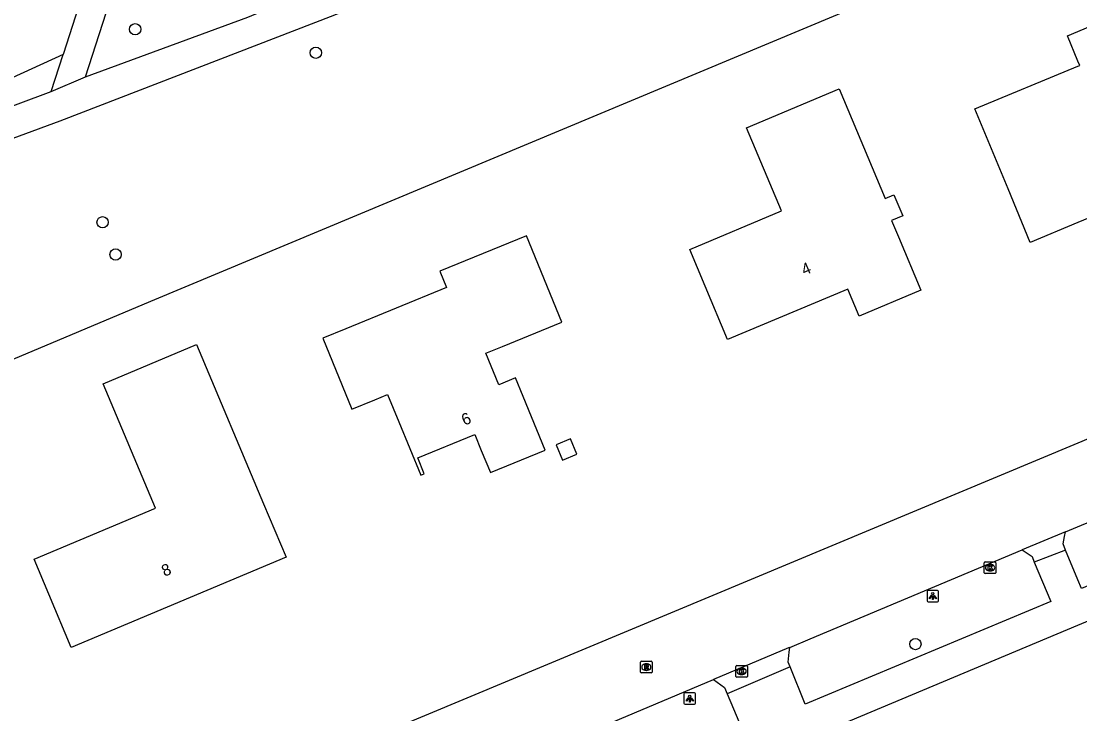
# Model space of a CAD drawing. Extents: x 162417 to 163721, y 384268 to 385416.
# Drawn here: x 163408.7 to 163500.2, y 385023.4 to 385083.3 of the extents above; entities that cross this region are included whole.
import ezdxf

# ---------------------------------------------------------------- set-up
doc = ezdxf.new("R2010")
doc.units = 0
for name, color, linetype in [('IMGEO_Boom', 7, 'Continuous'), ('IMGEO_Groenvoorziening', 7, 'Continuous'), ('IMGEO_Kolk', 7, 'Continuous'), ('IMGEO_Lichtpunt', 7, 'Continuous'), ('IMGEO_Loofbos', 7, 'Continuous'), ('IMGEO_Pand', 7, 'Continuous'), ('IMGEO_Pand_nummerreeks', 7, 'Continuous'), ('IMGEO_Rijbaan_lokaal_gesloten', 7, 'Continuous'), ('IMGEO_Rioolput', 7, 'Continuous'), ('IMGEO_Voetpad_halfverhard', 7, 'Continuous'), ('IMGEO_Voetpad_open', 7, 'Continuous')]:
    doc.layers.add(name, color=color, linetype=linetype)

msp = doc.modelspace()

# ---------------------------------------------------------------- linework, layer by layer
at = {"layer": 'IMGEO_Boom'}
for centre in [(163418.517, 385082.594), (163434.132, 385080.566), (163415.706, 385065.913), (163416.826, 385063.127), (163485.947, 385029.459)]:
    msp.add_circle(centre, 0.489, dxfattribs=at)
at = {"layer": 'IMGEO_Groenvoorziening'}
msp.add_lwpolyline([(163412.299, 385080.425), (163399.74, 385074.686), (163389.136, 385074.579), (163378.945, 385076.763), (163369.952, 385080.51), (163352.725, 385082.97), (163339.044, 385081.6), (163319.536, 385078.446), (163307.045, 385074.657)], dxfattribs=at)
at = {"layer": 'IMGEO_Kolk'}
for p, q in [((163491.906, 385035.624), (163491.906, 385036.476)), ((163491.981, 385036.55), (163492.833, 385036.55)), ((163492.394, 385036.33), (163492.419, 385036.33)), ((163492.907, 385036.476), (163492.907, 385035.624)), ((163492.833, 385035.55), (163491.981, 385035.55)), ((163492.417, 385035.77), (163492.392, 385035.77)), ((163470.431, 385026.665), (163470.431, 385027.517)), ((163470.506, 385027.591), (163471.358, 385027.591)), ((163470.942, 385026.811), (163470.917, 385026.811)), ((163470.919, 385027.371), (163470.944, 385027.371)), ((163471.432, 385027.517), (163471.432, 385026.665)), ((163471.358, 385026.591), (163470.506, 385026.591))]:
    msp.add_line(p, q, dxfattribs=at)
for points in [[(163491.906, 385035.624), (163491.906, 385036.476)], [(163491.981, 385036.55), (163492.833, 385036.55)], [(163492.227, 385036.25), (163492.35, 385036.25), (163492.35, 385036.099), (163492.48, 385036.25), (163492.644, 385036.25), (163492.498, 385036.099), (163492.651, 385035.85), (163492.499, 385035.85), (163492.414, 385036.014), (163492.35, 385035.947), (163492.35, 385035.85), (163492.227, 385035.85), (163492.227, 385036.25)], [(163492.907, 385036.476), (163492.907, 385035.624)], [(163492.833, 385035.55), (163491.981, 385035.55)], [(163470.431, 385026.665), (163470.431, 385027.517)], [(163470.506, 385027.591), (163471.358, 385027.591)], [(163470.752, 385027.291), (163470.875, 385027.291), (163470.875, 385027.14), (163471.005, 385027.291), (163471.169, 385027.291), (163471.023, 385027.14), (163471.176, 385026.891), (163471.024, 385026.891), (163470.939, 385027.055), (163470.875, 385026.988), (163470.875, 385026.891), (163470.752, 385026.891), (163470.752, 385027.291)], [(163471.432, 385027.517), (163471.432, 385026.665)], [(163471.358, 385026.591), (163470.506, 385026.591)]]:
    msp.add_lwpolyline(points, dxfattribs=at)
for centre, start, end in [((163491.983, 385036.474), 91.55205, 178.44795), ((163491.983, 385036.474), 91.55205, 178.44795), ((163492.831, 385036.474), 1.55205, 88.44795), ((163492.831, 385036.474), 1.55205, 88.44795), ((163491.983, 385035.626), 181.55205, 268.44795), ((163491.983, 385035.626), 181.55205, 268.44795), ((163492.831, 385035.626), 271.55205, 358.44795), ((163492.831, 385035.626), 271.55205, 358.44795), ((163470.508, 385027.515), 91.55205, 178.44795), ((163470.508, 385027.515), 91.55205, 178.44795), ((163471.356, 385027.515), 1.55205, 88.44795), ((163471.356, 385027.515), 1.55205, 88.44795), ((163470.508, 385026.667), 181.55205, 268.44795), ((163470.508, 385026.667), 181.55205, 268.44795), ((163471.356, 385026.667), 271.55205, 358.44795), ((163471.356, 385026.667), 271.55205, 358.44795)]:
    msp.add_arc(centre, 0.0765, start, end, dxfattribs=at)
for centre, major_axis, ratio, start_param, end_param in [((163492.393, 385036.05), (-0.387, 0.002), 0.722429, 4.712389, 7.853982), ((163492.418, 385036.05), (-0.39, 0.002), 0.717154, 1.570796, 4.712389), ((163470.918, 385027.091), (-0.387, 0.002), 0.722429, 4.712389, 7.853982), ((163470.943, 385027.091), (-0.39, 0.002), 0.717154, 1.570796, 4.712389)]:
    msp.add_ellipse(centre, major_axis=major_axis, ratio=ratio, start_param=start_param, end_param=end_param, dxfattribs=at)
at = {"layer": 'IMGEO_Lichtpunt'}
for p, q in [((163486.957, 385034.003), (163486.957, 385033.196)), ((163486.957, 385034.003), (163486.957, 385033.196)), ((163487.859, 385034.098), (163487.051, 385034.098)), ((163487.859, 385034.098), (163487.051, 385034.098)), ((163487.953, 385033.196), (163487.953, 385034.003)), ((163487.953, 385033.196), (163487.953, 385034.003)), ((163487.051, 385033.102), (163487.859, 385033.102)), ((163487.051, 385033.102), (163487.859, 385033.102)), ((163465.949, 385025.15), (163465.949, 385024.343)), ((163465.949, 385025.15), (163465.949, 385024.343)), ((163466.851, 385025.245), (163466.043, 385025.245)), ((163466.851, 385025.245), (163466.043, 385025.245)), ((163466.945, 385024.343), (163466.945, 385025.15)), ((163466.945, 385024.343), (163466.945, 385025.15)), ((163466.043, 385024.249), (163466.851, 385024.249)), ((163466.043, 385024.249), (163466.851, 385024.249))]:
    msp.add_line(p, q, dxfattribs=at)
for points in [[(163487.331, 385033.667), (163487.37, 385033.639), (163487.182, 385033.377), (163487.144, 385033.404), (163487.331, 385033.667)], [(163487.433, 385033.619), (163487.48, 385033.619), (163487.48, 385033.297), (163487.433, 385033.297), (163487.433, 385033.619)], [(163487.543, 385033.639), (163487.581, 385033.666), (163487.768, 385033.404), (163487.729, 385033.376), (163487.543, 385033.639)], [(163466.323, 385024.814), (163466.362, 385024.786), (163466.174, 385024.524), (163466.136, 385024.551), (163466.323, 385024.814)], [(163466.425, 385024.766), (163466.472, 385024.766), (163466.472, 385024.444), (163466.425, 385024.444), (163466.425, 385024.766)], [(163466.535, 385024.786), (163466.573, 385024.813), (163466.76, 385024.551), (163466.721, 385024.523), (163466.535, 385024.786)]]:
    msp.add_lwpolyline(points, dxfattribs=at)
for centre in [(163487.456, 385033.801), (163466.448, 385024.948)]:
    msp.add_circle(centre, 0.0994, dxfattribs=at)
for centre, start, end in [((163487.051, 385034.003), 90, 180), ((163487.051, 385034.003), 90, 180), ((163487.859, 385034.003), 0, 90), ((163487.859, 385034.003), 0, 90), ((163487.051, 385033.196), 180, 270), ((163487.051, 385033.196), 180, 270), ((163487.859, 385033.196), 270, 0), ((163487.859, 385033.196), 270, 360), ((163466.043, 385025.15), 90, 180), ((163466.043, 385025.15), 90, 180), ((163466.851, 385025.15), 0, 90), ((163466.851, 385025.15), 0, 90), ((163466.043, 385024.343), 180, 270), ((163466.043, 385024.343), 180, 270), ((163466.851, 385024.343), 270, 0), ((163466.851, 385024.343), 270, 360)]:
    msp.add_arc(centre, 0.0946, start, end, dxfattribs=at)
at = {"layer": 'IMGEO_Loofbos'}
msp.add_lwpolyline([(163357.745, 384991.405), (163354.406, 385000), (163343.981, 385026.826), (163371.144, 385038.583), (163419.878, 385059.084), (163500, 385092.556), (163507.868, 385095.856), (163524.402, 385063.53), (163526.981, 385058.237)], dxfattribs=at)
at = {"layer": 'IMGEO_Pand'}
for points in [[(163500, 385082.41), (163502.045, 385083.258), (163506.663, 385085.173), (163511.47, 385073.585), (163502.16, 385069.723), (163503.203, 385067.206), (163500, 385065.878), (163495.882, 385064.17), (163493.966, 385068.789), (163491.098, 385075.704), (163500, 385079.397), (163500.156, 385079.461), (163500, 385079.838), (163499.09, 385082.032), (163500, 385082.41)], [(163467.782, 385060.378), (163466.445, 385063.55), (163474.386, 385066.897), (163471.362, 385074.072), (163479.351, 385077.439), (163483.342, 385067.971), (163484.082, 385068.283), (163484.851, 385066.459), (163483.894, 385066.055), (163484.488, 385064.647), (163486.43, 385060.039), (163481.092, 385057.789), (163480.099, 385060.143), (163469.725, 385055.77), (163467.782, 385060.378)], [(163450.264, 385055.186), (163455.389, 385057.29), (163452.327, 385064.748), (163444.837, 385061.673), (163445.416, 385060.263), (163436.71, 385056.69), (163434.737, 385055.88), (163437.248, 385049.764), (163439.221, 385050.574), (163440.337, 385051.032), (163441.304, 385048.676), (163443.203, 385044.05), (163443.499, 385044.172), (163442.937, 385045.541), (163447.867, 385047.564), (163448.429, 385046.195), (163449.215, 385044.28), (163453.944, 385046.221), (163452.045, 385050.847), (163451.384, 385052.457), (163449.95, 385051.868), (163448.83, 385054.597), (163450.264, 385055.186)], [(163411.057, 385033.756), (163409.783, 385036.785), (163420.261, 385041.19), (163415.743, 385051.934), (163423.831, 385055.335), (163429.622, 385041.562), (163431.56, 385036.952), (163412.995, 385029.146), (163411.057, 385033.756)], [(163454.889, 385046.683), (163455.441, 385045.34), (163456.699, 385045.856), (163456.147, 385047.2), (163454.889, 385046.683)]]:
    msp.add_lwpolyline(points, dxfattribs=at)
at = {"layer": 'IMGEO_Rijbaan_lokaal_gesloten'}
for points in [[(163526.981, 385058.237), (163524.917, 385057.312), (163500, 385046.827), (163425.932, 385015.904), (163388.243, 385000), (163387.545, 384999.704), (163359.186, 384987.697)], [(163498.926, 385039.152), (163505.769, 385042.017), (163526.498, 385050.73), (163529.399, 385051.967)], [(163498.926, 385039.152), (163495.193, 385037.589)], [(163475.087, 385029.166), (163476.854, 385029.911), (163495.193, 385037.589)], [(163475.087, 385029.166), (163474.991, 385029.126), (163468.504, 385026.389)], [(163448.57, 385017.982), (163468.504, 385026.389)]]:
    msp.add_lwpolyline(points, dxfattribs=at)
at = {"layer": 'IMGEO_Rioolput'}
for p, q in [((163462.195, 385027.038), (163462.195, 385027.89)), ((163462.27, 385027.964), (163463.122, 385027.964)), ((163462.683, 385027.744), (163462.708, 385027.744)), ((163463.196, 385027.89), (163463.196, 385027.038)), ((163463.122, 385026.964), (163462.27, 385026.964)), ((163462.706, 385027.184), (163462.681, 385027.184))]:
    msp.add_line(p, q, dxfattribs=at)
for points in [[(163462.195, 385027.038), (163462.195, 385027.89)], [(163462.27, 385027.964), (163463.122, 385027.964)], [(163462.784, 385027.662), (163462.532, 385027.664), (163462.532, 385027.264)], [(163463.196, 385027.89), (163463.196, 385027.038)], [(163463.122, 385026.964), (163462.27, 385026.964)], [(163462.532, 385027.264), (163462.656, 385027.264), (163462.656, 385027.426), (163462.667, 385027.426)], [(163462.71, 385027.583), (163462.656, 385027.583), (163462.656, 385027.502)], [(163462.656, 385027.502), (163462.708, 385027.502)], [(163462.714, 385027.397), (163462.785, 385027.264), (163462.925, 385027.264), (163462.86, 385027.39)]]:
    msp.add_lwpolyline(points, dxfattribs=at)
for centre, radius, start, end in [((163462.272, 385027.888), 0.0765, 91.55205, 178.44795), ((163462.272, 385027.888), 0.0765, 91.55205, 178.44795), ((163462.783, 385027.552), 0.109, 350.36119, 89.41601), ((163463.12, 385027.888), 0.0765, 1.55205, 88.44795), ((163463.12, 385027.888), 0.0765, 1.55205, 88.44795), ((163462.272, 385027.04), 0.0765, 181.55205, 268.44795), ((163462.272, 385027.04), 0.0765, 181.55205, 268.44795), ((163462.666, 385027.373), 0.0533, 26.02933, 88.69889), ((163462.692, 385027.691), 0.19, 274.7715, 282.96867), ((163462.716, 385027.487), 0.0964, 77.00612, 93.18647), ((163462.73, 385027.544), 0.0378, 276.66336, 79.67722), ((163462.781, 385027.552), 0.112, 277.58423, 350.98172), ((163462.765, 385027.337), 0.108, 29.51342, 73.79051), ((163463.12, 385027.04), 0.0765, 271.55205, 358.44795), ((163463.12, 385027.04), 0.0765, 271.55205, 358.44795)]:
    msp.add_arc(centre, radius, start, end, dxfattribs=at)
for centre, major_axis, ratio, start_param, end_param in [((163462.682, 385027.464), (-0.387, 0.002), 0.722429, 4.712389, 7.853982), ((163462.707, 385027.464), (-0.39, 0.002), 0.717154, 1.570796, 4.712389)]:
    msp.add_ellipse(centre, major_axis=major_axis, ratio=ratio, start_param=start_param, end_param=end_param, dxfattribs=at)
at = {"layer": 'IMGEO_Voetpad_halfverhard'}
for points in [[(163414.218, 385078.468), (163429.736, 385126.498), (163471.459, 385158.99)], [(163428.95, 385129.154), (163427.617, 385128.114), (163412.299, 385080.425)], [(163500.985, 385111.712), (163500, 385111.293), (163492.294, 385108.073), (163460.206, 385094.129), (163435.738, 385083.799), (163412.002, 385074.664), (163384.948, 385064.683), (163369.084, 385058.609), (163325.132, 385042.177)], [(163414.218, 385078.468), (163428.256, 385083.644), (163444.192, 385090.257), (163456.158, 385095.426)], [(163411.269, 385077.22), (163412.299, 385080.425)], [(163411.269, 385077.22), (163414.218, 385078.468)], [(163319.914, 385043.073), (163320.189, 385043.176), (163411.269, 385077.22)]]:
    msp.add_lwpolyline(points, dxfattribs=at)
at = {"layer": 'IMGEO_Voetpad_open'}
for points in [[(163533.125, 385048.062), (163500.305, 385034.267), (163500, 385035.007), (163498.937, 385037.584)], [(163363.507, 384973.847), (163365.371, 384974.629), (163425.859, 385000), (163500, 385031.078), (163534.443, 385045.503)], [(163498.937, 385037.584), (163498.711, 385038.132), (163498.844, 385038.762), (163498.926, 385039.152)], [(163495.193, 385037.589), (163495.516, 385037.371), (163496.03, 385037.025), (163496.228, 385036.548)], [(163498.937, 385037.584), (163496.228, 385036.548)], [(163496.228, 385036.548), (163497.646, 385033.141), (163476.433, 385024.272), (163475.114, 385027.491)], [(163475.114, 385027.491), (163474.948, 385027.895), (163475.042, 385028.747), (163475.087, 385029.166)], [(163475.114, 385027.491), (163469.69, 385025.15)], [(163468.504, 385026.389), (163469.456, 385025.715), (163469.69, 385025.15)], [(163469.69, 385025.15), (163470.993, 385022.003), (163449.689, 385013.164), (163448.318, 385016.446)]]:
    msp.add_lwpolyline(points, dxfattribs=at)

# ---------------------------------------------------------------- texts
at = {"layer": 'IMGEO_Pand_nummerreeks'}
for s, rotation, p in [('4', 22.85711, (163476.349, 385061.297)), ('6', 22.31671, (163446.968, 385048.32)), ('8', 22.80523, (163421.051, 385035.267))]:
    msp.add_text(s, height=1, rotation=rotation, dxfattribs=at).set_placement(p)

doc.saveas('drawing.dxf')
